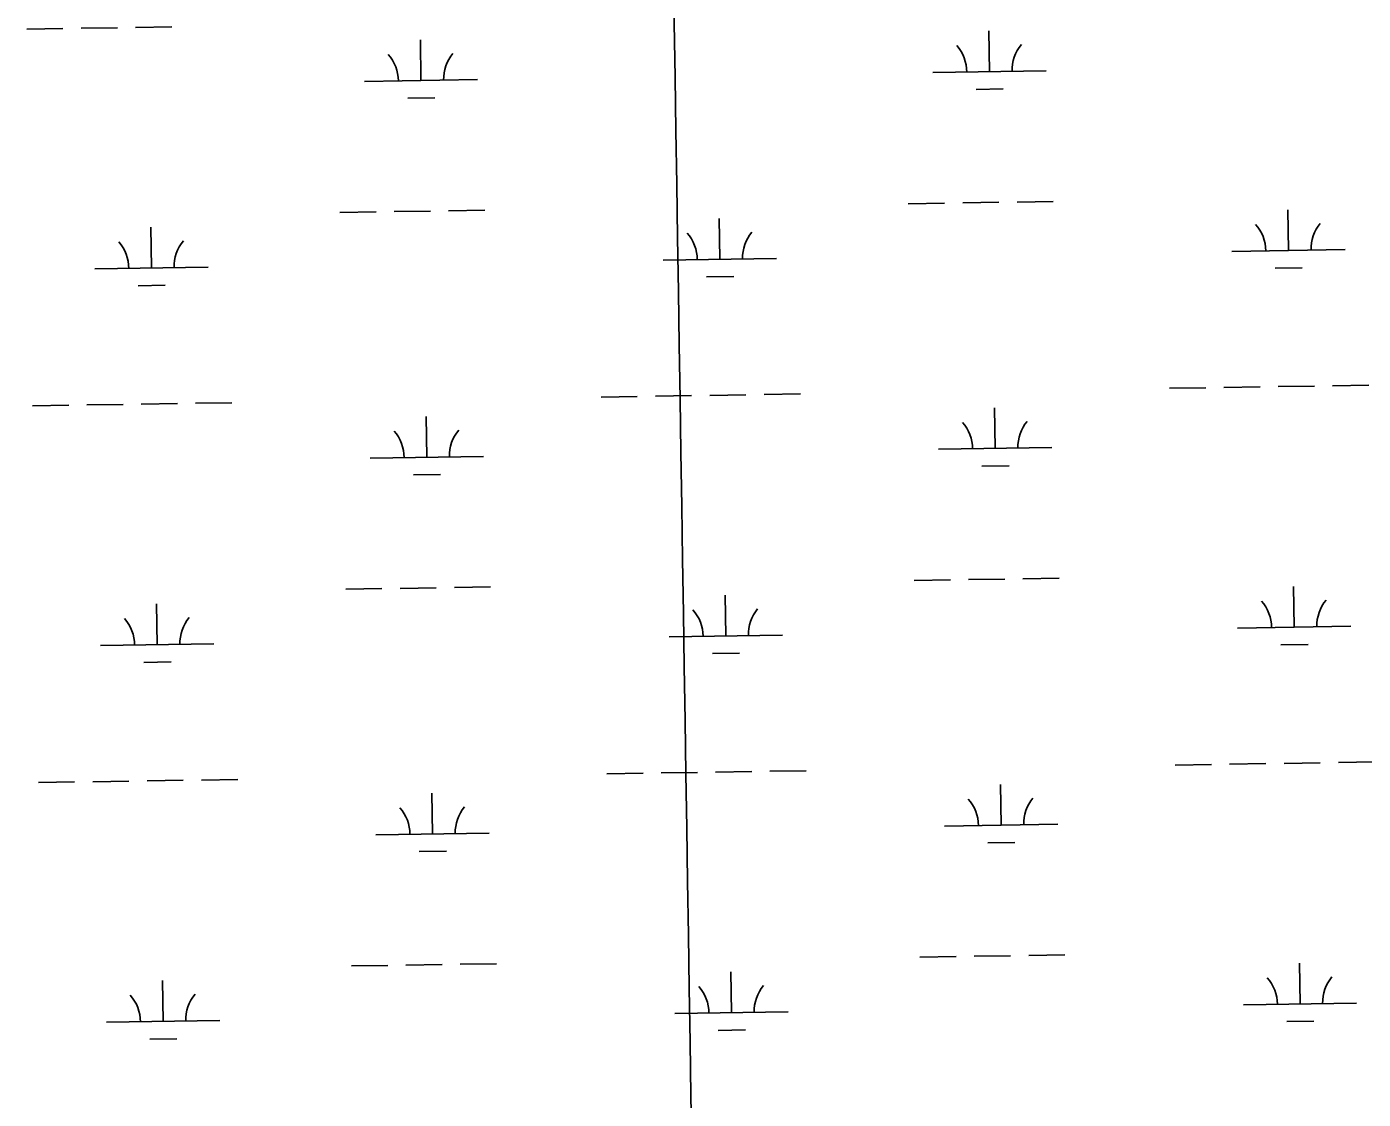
# Model space of a CAD drawing. Extents: x 3823584 to 3861785, y 301729 to 327625.
# Drawn here: x 3848222 to 3849402, y 323953 to 324900 of the extents above; entities that cross this region are included whole.
import ezdxf

# ---------------------------------------------------------------- set-up
doc = ezdxf.new("R2010")
doc.units = 0
doc.layers.add('V-GRID-MAJR', color=7, linetype='Continuous')
doc.layers.add('V-WETL-SWMP', color=7, linetype='Continuous')

msp = doc.modelspace()

# ---------------------------------------------------------------- linework, layer by layer
at = {"layer": 'V-GRID-MAJR'}
msp.add_spline([(3849065.214, 307483.094), (3848970.941, 313540.09), (3848876.6210000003, 319600.17), (3848782.301, 325660.246), (3848782.253, 325663.333)], degree=3, dxfattribs=at)
at = {"layer": 'V-WETL-SWMP'}
for p, q in [((3848222.41539723, 324897.757755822), (3848254.411583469, 324898.2510961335)), ((3848270.409676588, 324898.4977662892), (3848302.4058628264, 324898.991106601)), ((3848318.403955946, 324899.237776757), (3848350.4001421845, 324899.73111706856)), ((3849072.320520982, 324860.11421431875), (3849071.76547713, 324896.1099078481)), ((3848570.4723384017, 324852.37635653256), (3848569.91729455, 324888.37205006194)), ((3849022.3264799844, 324859.3433700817), (3849122.3145619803, 324860.88505855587)), ((3848520.4782974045, 324851.6055122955), (3848620.4663794, 324853.1472007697)), ((3849060.559864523, 324844.5000576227), (3849084.557004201, 324844.8700628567)), ((3848558.7116819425, 324836.7621998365), (3848582.708821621, 324837.1322050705)), ((3848498.852804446, 324735.8264423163), (3848530.848990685, 324736.31978262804)), ((3848546.847083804, 324736.56645278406), (3848578.8432700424, 324737.05979309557)), ((3848594.8413631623, 324737.3064632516), (3848626.8375494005, 324737.7998035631)), ((3849000.7009870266, 324743.5643001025), (3849032.6971732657, 324744.0576404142)), ((3849048.695266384, 324744.30431057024), (3849080.6914526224, 324744.79765088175)), ((3849096.6895457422, 324745.04432103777), (3849128.6857319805, 324745.5376613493)), ((3849336.2209326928, 324702.3021056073), (3849335.665888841, 324738.2977991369)), ((3848834.372750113, 324694.5642478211), (3848833.817706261, 324730.5599413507)), ((3848332.5245675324, 324686.8263900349), (3848331.9695236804, 324722.82208356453)), ((3849286.226891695, 324701.53126137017), (3849386.21497369, 324703.0729498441)), ((3848784.378709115, 324693.793403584), (3848884.36679111, 324695.33509205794)), ((3848282.530526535, 324686.0555457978), (3848382.5186085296, 324687.59723427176)), ((3848822.6120936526, 324678.95009112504), (3848846.609233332, 324679.320096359)), ((3849324.460276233, 324686.6879489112), (3849348.457415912, 324687.0579541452)), ((3848320.7639110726, 324671.21223333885), (3848344.7610507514, 324671.5822385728)), ((3849375.2237452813, 324582.8182987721), (3849407.2199315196, 324583.3116390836)), ((3848729.392724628, 324572.8604095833), (3848761.388910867, 324573.3537498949)), ((3848777.3870039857, 324573.6004200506), (3848809.3831902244, 324574.0937603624)), ((3848825.3812833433, 324574.3404305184), (3848857.3774695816, 324574.83377082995)), ((3848873.3755627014, 324575.0804409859), (3848905.3717489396, 324575.5737812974)), ((3849231.2409072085, 324580.5982673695), (3849263.237093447, 324581.09160768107)), ((3849279.235186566, 324581.3382778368), (3849311.231372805, 324581.8316181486)), ((3849327.2294659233, 324582.07828830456), (3849359.225652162, 324582.5716286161)), ((3848227.5445420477, 324565.12255179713), (3848259.5407282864, 324565.6158921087)), ((3848275.5388214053, 324565.86256226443), (3848307.535007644, 324566.35590257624)), ((3848323.5331007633, 324566.6025727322), (3848355.5292870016, 324567.09591304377)), ((3848371.527380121, 324567.34258319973), (3848403.5235663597, 324567.8359235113)), ((3849077.4496657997, 324527.47901029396), (3849076.8946219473, 324563.47470382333)), ((3848575.6014832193, 324519.7411525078), (3848575.0464393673, 324555.73684603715)), ((3849027.4556248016, 324526.7081660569), (3849127.443706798, 324528.2498545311)), ((3848525.6074422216, 324518.9703082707), (3848625.595524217, 324520.5119967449)), ((3849065.6890093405, 324511.8648535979), (3849089.6861490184, 324512.2348588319)), ((3848563.84082676, 324504.1269958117), (3848587.8379664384, 324504.49700104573)), ((3849005.8301318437, 324410.9290960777), (3849037.8263180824, 324411.42243638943)), ((3849053.8244112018, 324411.66910654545), (3849085.82059744, 324412.16244685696)), ((3849101.8186905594, 324412.409117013), (3849133.8148767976, 324412.9024573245)), ((3848503.9819492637, 324403.1912382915), (3848535.978135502, 324403.68457860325)), ((3848551.976228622, 324403.93124875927), (3848583.97241486, 324404.4245890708)), ((3848599.970507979, 324404.6712592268), (3848631.966694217, 324405.1645995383)), ((3848839.5018949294, 324361.9290437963), (3848838.9468510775, 324397.9247373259)), ((3849341.35007751, 324369.6669015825), (3849340.795033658, 324405.6625951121)), ((3848337.653712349, 324354.19118601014), (3848337.098668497, 324390.18687953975)), ((3849291.3560365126, 324368.8960573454), (3849391.3441185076, 324370.43774581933)), ((3848789.5078539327, 324361.1581995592), (3848889.495935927, 324362.69988803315)), ((3848287.659671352, 324353.420341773), (3848387.6477533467, 324354.96203024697)), ((3849329.58942105, 324354.05274488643), (3849353.586560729, 324354.4227501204)), ((3848325.8930558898, 324338.57702931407), (3848349.890195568, 324338.94703454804)), ((3848827.74123847, 324346.31488710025), (3848851.7383781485, 324346.6848923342)), ((3848734.5218694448, 324240.2252055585), (3848766.5180556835, 324240.7185458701)), ((3848782.516148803, 324240.9652160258), (3848814.512335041, 324241.4585563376)), ((3848830.510428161, 324241.7052264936), (3848862.506614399, 324242.1985668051)), ((3848878.504707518, 324242.4452369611), (3848910.5008937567, 324242.93857727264)), ((3849236.370052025, 324247.9630633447), (3849268.3662382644, 324248.4564036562)), ((3849284.364331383, 324248.703073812), (3849316.3605176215, 324249.19641412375)), ((3849332.358610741, 324249.4430842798), (3849364.354796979, 324249.9364245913)), ((3849380.3528900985, 324250.1830947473), (3849412.3490763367, 324250.6764350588)), ((3848232.673686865, 324232.48734777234), (3848264.669873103, 324232.9806880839)), ((3848280.667966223, 324233.22735823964), (3848312.664152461, 324233.72069855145)), ((3848328.6622455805, 324233.9673687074), (3848360.658431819, 324234.4607090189)), ((3848376.6565249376, 324234.70737917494), (3848408.6527111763, 324235.20071948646)), ((3849082.5788106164, 324194.8438062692), (3849082.023766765, 324230.83949979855)), ((3848580.7306280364, 324187.105948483), (3848580.175584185, 324223.10164201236)), ((3849032.584769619, 324194.0729620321), (3849132.5728516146, 324195.6146505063)), ((3848530.736587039, 324186.3351042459), (3848630.724669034, 324187.8767927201)), ((3848568.9699715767, 324171.4917917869), (3848592.9671112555, 324171.86179702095)), ((3849070.818154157, 324179.2296495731), (3849094.815293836, 324179.59965480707)), ((3849010.959276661, 324078.2938920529), (3849042.955462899, 324078.78723236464)), ((3849058.953556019, 324079.03390252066), (3849090.949742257, 324079.5272428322)), ((3849106.9478353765, 324079.7739129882), (3849138.9440216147, 324080.2672532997)), ((3848509.111094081, 324070.5560342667), (3848541.107280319, 324071.04937457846)), ((3848557.1053734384, 324071.2960447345), (3848589.1015596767, 324071.789385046)), ((3848605.099652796, 324072.036055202), (3848637.0958390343, 324072.5293955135)), ((3848844.6310397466, 324029.29383977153), (3848844.0759958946, 324065.28953330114)), ((3849346.479222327, 324037.0316975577), (3849345.924178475, 324073.0273910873)), ((3848342.7828571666, 324021.55598198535), (3848342.2278133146, 324057.55167551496)), ((3848794.6369987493, 324028.5229955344), (3848894.625080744, 324030.06468400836)), ((3849296.48518133, 324036.2608533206), (3849396.4732633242, 324037.80254179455)), ((3848292.788816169, 324020.78513774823), (3848392.776898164, 324022.3268262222)), ((3849334.7185658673, 324021.4175408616), (3849358.715705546, 324021.7875460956)), ((3848331.0222007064, 324005.9418252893), (3848355.0193403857, 324006.31183052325)), ((3848832.870383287, 324013.67968307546), (3848856.8675229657, 324014.04968830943))]:
    msp.add_line(p, q, dxfattribs=at)
for centre, radius, start, end in [((3849017.0768482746, 324859.7372867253), 35.24628790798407, 0.11153799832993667, 41.65519633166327), ((3849127.549552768, 324861.4406346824), 35.24628790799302, 140.11153433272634, 181.65519266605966), ((3848515.228665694, 324851.99942893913), 35.24628790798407, 0.11153799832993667, 41.65519633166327), ((3848625.701370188, 324853.70277689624), 35.24628790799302, 140.11153433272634, 181.65519266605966), ((3849280.977259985, 324701.9251780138), 35.24628790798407, 0.11153799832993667, 41.65519633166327), ((3849391.449964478, 324703.62852597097), 35.24628790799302, 140.11153433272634, 181.65519266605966), ((3848779.1290774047, 324694.1873202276), 35.24628790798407, 0.11153799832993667, 41.65519633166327), ((3848889.6017818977, 324695.8906681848), 35.24628790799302, 140.11153433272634, 181.65519266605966), ((3848277.2808948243, 324686.44946244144), 35.24628790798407, 0.11153799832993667, 41.65519633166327), ((3848387.7535993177, 324688.1528103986), 35.24628790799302, 140.11153433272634, 181.65519266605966), ((3849022.205993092, 324527.1020827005), 35.24628790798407, 0.11153799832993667, 41.65519633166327), ((3849132.678697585, 324528.80543065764), 35.24628790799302, 140.11153433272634, 181.65519266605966), ((3848520.3578105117, 324519.36422491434), 35.24628790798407, 0.11153799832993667, 41.65519633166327), ((3848630.830515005, 324521.06757287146), 35.24628790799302, 140.11153433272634, 181.65519266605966), ((3848784.2582222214, 324361.55211620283), 35.24628790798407, 0.11153799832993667, 41.65519633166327), ((3848894.730926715, 324363.25546416), 35.24628790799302, 140.11153433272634, 181.65519266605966), ((3849286.106404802, 324369.289973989), 35.24628790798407, 0.11153799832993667, 41.65519633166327), ((3849396.579109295, 324370.9933219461), 35.24628790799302, 140.11153433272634, 181.65519266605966), ((3848282.4100396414, 324353.81425841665), 35.24628790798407, 0.11153799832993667, 41.65519633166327), ((3848392.882744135, 324355.5176063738), 35.24628790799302, 140.11153433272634, 181.65519266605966), ((3849027.335137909, 324194.4668786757), 35.24628790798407, 0.11153799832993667, 41.65519633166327), ((3849137.8078424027, 324196.17022663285), 35.24628790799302, 140.11153433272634, 181.65519266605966), ((3848525.486955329, 324186.7290208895), 35.24628790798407, 0.11153799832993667, 41.65519633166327), ((3848635.9596598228, 324188.43236884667), 35.24628790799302, 140.11153433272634, 181.65519266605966), ((3848789.387367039, 324028.91691217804), 35.24628790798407, 0.11153799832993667, 41.65519633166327), ((3848899.8600715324, 324030.62026013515), 35.24628790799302, 140.11153433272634, 181.65519266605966), ((3849291.235549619, 324036.6547699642), 35.24628790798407, 0.11153799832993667, 41.65519633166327), ((3849401.7082541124, 324038.35811792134), 35.24628790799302, 140.11153433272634, 181.65519266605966), ((3848287.539184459, 324021.17905439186), 35.24628790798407, 0.11153799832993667, 41.65519633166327), ((3848398.011888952, 324022.88240234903), 35.24628790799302, 140.11153433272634, 181.65519266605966)]:
    msp.add_arc(centre, radius, start, end, dxfattribs=at)

doc.saveas('drawing.dxf')
